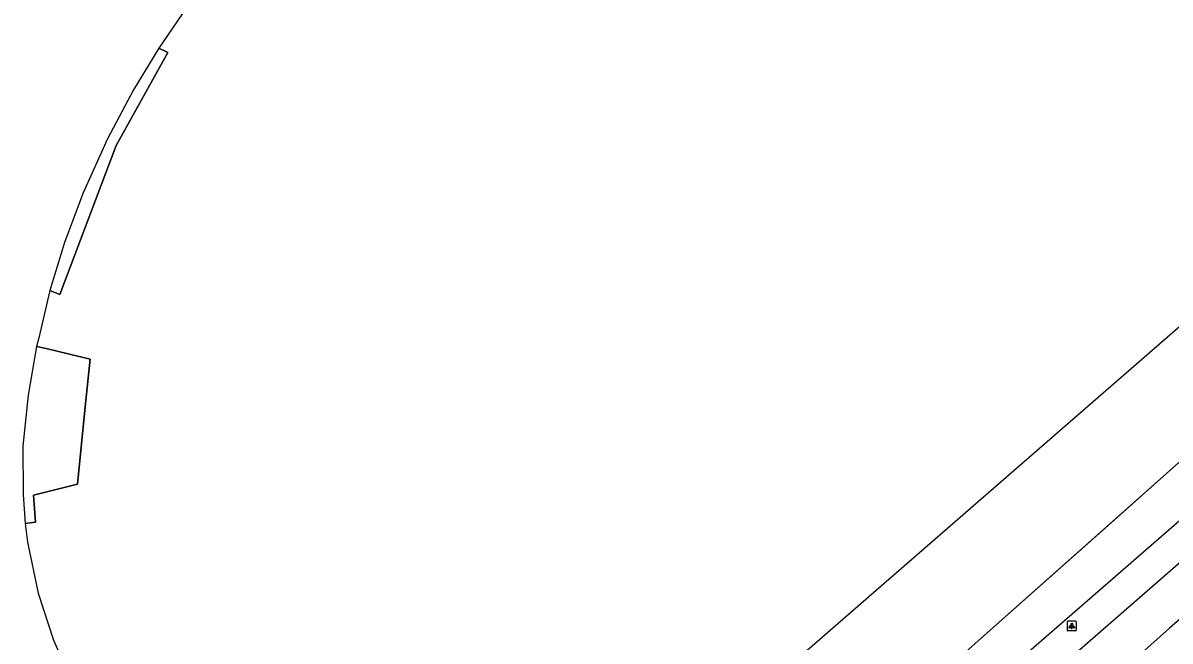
# Model space of a CAD drawing. Extents: x 155018 to 156648, y 383980 to 385733.
# Drawn here: x 155791.9 to 155913.7, y 384076.4 to 384142 of the extents above; entities that cross this region are included whole.
import ezdxf

# ---------------------------------------------------------------- set-up
doc = ezdxf.new("R2010")
doc.units = 0
for name, color, linetype in [('IMGEO_Lichtpunt', 7, 'Continuous'), ('IMGEO_Lijnafwatering', 7, 'Continuous'), ('IMGEO_Loofbos', 7, 'Continuous'), ('IMGEO_Pand', 7, 'Continuous'), ('IMGEO_Pand_overbouw', 7, 'Continuous'), ('IMGEO_Rijbaan_lokaal_gesloten', 7, 'Continuous')]:
    doc.layers.add(name, color=color, linetype=linetype)

msp = doc.modelspace()

# ---------------------------------------------------------------- linework, layer by layer
at = {"layer": 'IMGEO_Lichtpunt'}
for p, q in [((155903.67, 384078.51), (155902.86, 384078.51)), ((155903.67, 384078.51), (155902.86, 384078.51)), ((155902.77, 384078.41), (155902.77, 384077.6)), ((155902.77, 384078.41), (155902.77, 384077.6)), ((155902.86, 384077.51), (155903.67, 384077.51)), ((155902.86, 384077.51), (155903.67, 384077.51)), ((155903.76, 384077.6), (155903.76, 384078.41)), ((155903.76, 384077.6), (155903.76, 384078.41))]:
    msp.add_line(p, q, dxfattribs=at)
for points in [[(155903.14, 384078.07), (155903.18, 384078.05), (155902.99, 384077.78), (155902.95, 384077.81), (155903.14, 384078.07)], [(155903.24, 384078.03), (155903.29, 384078.03), (155903.29, 384077.7), (155903.24, 384077.7), (155903.24, 384078.03)], [(155903.35, 384078.05), (155903.39, 384078.07), (155903.58, 384077.81), (155903.54, 384077.78), (155903.35, 384078.05)]]:
    msp.add_lwpolyline(points, dxfattribs=at)
msp.add_circle((155903.27, 384078.21), 0.0994, dxfattribs=at)
for centre, start, end in [((155902.86, 384078.41), 90, 180), ((155902.86, 384078.41), 90, 180), ((155903.67, 384078.41), 0, 90), ((155903.67, 384078.41), 0, 90), ((155902.86, 384077.6), 180, 270), ((155902.86, 384077.6), 180, 270), ((155903.67, 384077.6), 270, 0), ((155903.67, 384077.6), 270, 360)]:
    msp.add_arc(centre, 0.0946, start, end, dxfattribs=at)
at = {"layer": 'IMGEO_Lijnafwatering'}
for points in [[(155908.4, 384089.81), (155923.18, 384102.94)], [(155893.62, 384076.69), (155908.4, 384089.81)], [(155878.84, 384063.56), (155893.62, 384076.69)]]:
    msp.add_lwpolyline(points, dxfattribs=at)
at = {"layer": 'IMGEO_Loofbos'}
for points in [[(156040.32, 384187.98), (156039.34, 384186.85), (156026.93, 384175.88), (156022.22, 384171.62), (156009.53, 384160.35), (155989.93, 384144.17), (155970.75, 384127.03), (155957.9, 384116.31), (155955.98, 384113.84), (155953.4, 384112.13), (155948.91, 384108.58), (155933.58, 384094.83), (155929.44, 384091.49), (155913.64, 384077.77), (155898.77, 384064.52), (155888.56, 384055.1), (155883.54, 384050.49), (155881.18, 384048.34), (155879.06, 384046.39), (155876.99, 384043.96), (155875.1, 384041.22), (155874.57, 384040.38), (155874.02, 384040.11)], [(156000, 384159.05), (155873.51, 384048.82)]]:
    msp.add_lwpolyline(points, dxfattribs=at)
at = {"layer": 'IMGEO_Pand'}
for points in [[(155809.33, 384143.65), (155806.37, 384139.32), (155807.32, 384138.85), (155801.82, 384128.98), (155795.86, 384113.18), (155794.79, 384113.6), (155793.61, 384108.59), (155793.39, 384107.67), (155794.39, 384107.43), (155799.08, 384106.31), (155798.55, 384101.25), (155797.71, 384093.04), (155793.05, 384091.9), (155793.27, 384089.01), (155792.18, 384088.87), (155792.43, 384086.9), (155793.56, 384081.48), (155795.18, 384076.5), (155797.23, 384071.87)], [(155851.33, 384054.72), (155949.7, 384140.19)]]:
    msp.add_lwpolyline(points, dxfattribs=at)
at = {"layer": 'IMGEO_Pand_overbouw'}
for points in [[(155806.37, 384139.32), (155803.68, 384134.9), (155800.9, 384129.67), (155798.31, 384123.96), (155796.34, 384118.68), (155794.79, 384113.6), (155795.86, 384113.18), (155801.82, 384128.98), (155807.32, 384138.85)], [(155793.39, 384107.67), (155792.5, 384102.5), (155791.93, 384097.09), (155791.96, 384092.05), (155791.96, 384091.94), (155792.18, 384088.87), (155793.27, 384089.01), (155793.05, 384091.9), (155797.71, 384093.04), (155798.55, 384101.25), (155799.08, 384106.31), (155794.39, 384107.43)]]:
    msp.add_lwpolyline(points, close=True, dxfattribs=at)
at = {"layer": 'IMGEO_Rijbaan_lokaal_gesloten'}
for points in [[(155954.02, 384130.33), (155857.75, 384044.83)], [(155854.07, 384036.74), (155857.5, 384039.48), (155957.51, 384126.41)]]:
    msp.add_lwpolyline(points, dxfattribs=at)

doc.saveas('drawing.dxf')
